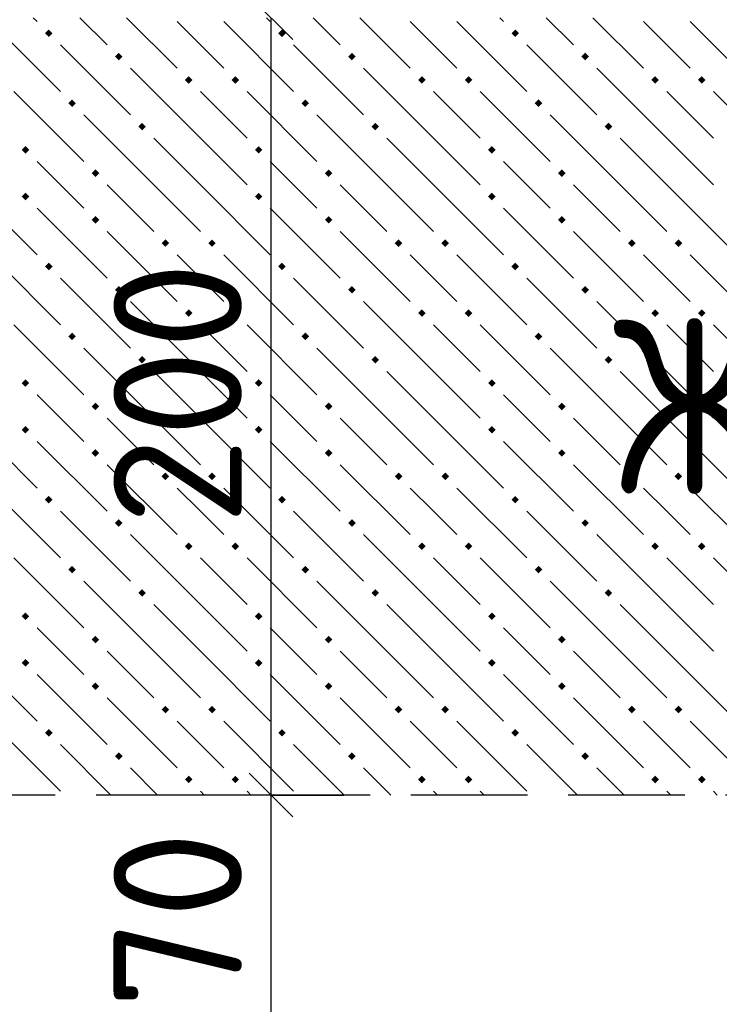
# Model space of a CAD drawing. Header units: millimetres. Extents: x 40580 to 1930067, y -240640 to 81020.
# Tile 380 of 656: x 1131588 to 1132788, y -212854 to -211165. Entities that reach past the tile are written whole.
import ezdxf

# ---------------------------------------------------------------- set-up
doc = ezdxf.new("R2010")
doc.units = ezdxf.units.MM
doc.linetypes.add('______2', pattern=[270, 200, -70])
doc.layers.add('Standard', color=7, linetype='Continuous', lineweight=25)
doc.layers.add('Примечания', color=7, linetype='Continuous', lineweight=13)
doc.layers.add('Стилевая поверхн.', color=7, linetype='Continuous')
doc.styles.add('GOST 2.304', font='isocpeur.ttf', dxfattribs={"width": 0.8})
doc.styles.add('ISOCPEUR', font='isocpeur.ttf')

msp = doc.modelspace()

# ---------------------------------------------------------------- hatches: boundary and pattern name
at = {"layer": 'Стилевая поверхн.', "linetype": 'Continuous', "lineweight": -3, "transparency": 33554687}
for points in [[(1131630.9, -211188.3), (1131637.4, -211181.8), (1131643.9, -211188.3), (1131637.4, -211194.8)], [(1132030.9, -211188.3), (1132037.4, -211181.8), (1132043.9, -211188.3), (1132037.4, -211194.8)], [(1132430.9, -211188.3), (1132437.4, -211181.8), (1132443.9, -211188.3), (1132437.4, -211194.8)], [(1131750.9, -211228.3), (1131757.4, -211221.8), (1131763.9, -211228.3), (1131757.4, -211234.8)], [(1132150.9, -211228.3), (1132157.4, -211221.8), (1132163.9, -211228.3), (1132157.4, -211234.8)], [(1132550.9, -211228.3), (1132557.4, -211221.8), (1132563.9, -211228.3), (1132557.4, -211234.8)], [(1131870.9, -211268.3), (1131877.4, -211261.8), (1131883.9, -211268.3), (1131877.4, -211274.8)], [(1131950.9, -211268.3), (1131957.4, -211261.8), (1131963.9, -211268.3), (1131957.4, -211274.8)], [(1132270.9, -211268.3), (1132277.4, -211261.8), (1132283.9, -211268.3), (1132277.4, -211274.8)], [(1132350.9, -211268.3), (1132357.4, -211261.8), (1132363.9, -211268.3), (1132357.4, -211274.8)], [(1132670.9, -211268.3), (1132677.4, -211261.8), (1132683.9, -211268.3), (1132677.4, -211274.8)], [(1132750.9, -211268.3), (1132757.4, -211261.8), (1132763.9, -211268.3), (1132757.4, -211274.8)], [(1131670.9, -211308.3), (1131677.4, -211301.8), (1131683.9, -211308.3), (1131677.4, -211314.8)], [(1132070.9, -211308.3), (1132077.4, -211301.8), (1132083.9, -211308.3), (1132077.4, -211314.8)], [(1132470.9, -211308.3), (1132477.4, -211301.8), (1132483.9, -211308.3), (1132477.4, -211314.8)], [(1131790.9, -211348.3), (1131797.4, -211341.8), (1131803.9, -211348.3), (1131797.4, -211354.8)], [(1132190.9, -211348.3), (1132197.4, -211341.8), (1132203.9, -211348.3), (1132197.4, -211354.8)], [(1132590.9, -211348.3), (1132597.4, -211341.8), (1132603.9, -211348.3), (1132597.4, -211354.8)], [(1131590.9, -211388.3), (1131597.4, -211381.8), (1131603.9, -211388.3), (1131597.4, -211394.8)], [(1131990.9, -211388.3), (1131997.4, -211381.8), (1132003.9, -211388.3), (1131997.4, -211394.8)], [(1132390.9, -211388.3), (1132397.4, -211381.8), (1132403.9, -211388.3), (1132397.4, -211394.8)], [(1131710.9, -211428.3), (1131717.4, -211421.8), (1131723.9, -211428.3), (1131717.4, -211434.8)], [(1132110.9, -211428.3), (1132117.4, -211421.8), (1132123.9, -211428.3), (1132117.4, -211434.8)], [(1132510.9, -211428.3), (1132517.4, -211421.8), (1132523.9, -211428.3), (1132517.4, -211434.8)], [(1131590.9, -211468.3), (1131597.4, -211461.8), (1131603.9, -211468.3), (1131597.4, -211474.8)], [(1131990.9, -211468.3), (1131997.4, -211461.8), (1132003.9, -211468.3), (1131997.4, -211474.8)], [(1132390.9, -211468.3), (1132397.4, -211461.8), (1132403.9, -211468.3), (1132397.4, -211474.8)], [(1131710.9, -211508.3), (1131717.4, -211501.8), (1131723.9, -211508.3), (1131717.4, -211514.8)], [(1132110.9, -211508.3), (1132117.4, -211501.8), (1132123.9, -211508.3), (1132117.4, -211514.8)], [(1132510.9, -211508.3), (1132517.4, -211501.8), (1132523.9, -211508.3), (1132517.4, -211514.8)], [(1131830.9, -211548.3), (1131837.4, -211541.8), (1131843.9, -211548.3), (1131837.4, -211554.8)], [(1131910.9, -211548.3), (1131917.4, -211541.8), (1131923.9, -211548.3), (1131917.4, -211554.8)], [(1132230.9, -211548.3), (1132237.4, -211541.8), (1132243.9, -211548.3), (1132237.4, -211554.8)], [(1132310.9, -211548.3), (1132317.4, -211541.8), (1132323.9, -211548.3), (1132317.4, -211554.8)], [(1132630.9, -211548.3), (1132637.4, -211541.8), (1132643.9, -211548.3), (1132637.4, -211554.8)], [(1132710.9, -211548.3), (1132717.4, -211541.8), (1132723.9, -211548.3), (1132717.4, -211554.8)], [(1131630.9, -211588.3), (1131637.4, -211581.8), (1131643.9, -211588.3), (1131637.4, -211594.8)], [(1132030.9, -211588.3), (1132037.4, -211581.8), (1132043.9, -211588.3), (1132037.4, -211594.8)], [(1132430.9, -211588.3), (1132437.4, -211581.8), (1132443.9, -211588.3), (1132437.4, -211594.8)], [(1131750.9, -211628.3), (1131757.4, -211621.8), (1131763.9, -211628.3), (1131757.4, -211634.8)], [(1132150.9, -211628.3), (1132157.4, -211621.8), (1132163.9, -211628.3), (1132157.4, -211634.8)], [(1132550.9, -211628.3), (1132557.4, -211621.8), (1132563.9, -211628.3), (1132557.4, -211634.8)], [(1131870.9, -211668.3), (1131877.4, -211661.8), (1131883.9, -211668.3), (1131877.4, -211674.8)], [(1131950.9, -211668.3), (1131957.4, -211661.8), (1131963.9, -211668.3), (1131957.4, -211674.8)], [(1132270.9, -211668.3), (1132277.4, -211661.8), (1132283.9, -211668.3), (1132277.4, -211674.8)], [(1132350.9, -211668.3), (1132357.4, -211661.8), (1132363.9, -211668.3), (1132357.4, -211674.8)], [(1132670.9, -211668.3), (1132677.4, -211661.8), (1132683.9, -211668.3), (1132677.4, -211674.8)], [(1132750.9, -211668.3), (1132757.4, -211661.8), (1132763.9, -211668.3), (1132757.4, -211674.8)], [(1131670.9, -211708.3), (1131677.4, -211701.8), (1131683.9, -211708.3), (1131677.4, -211714.8)], [(1132070.9, -211708.3), (1132077.4, -211701.8), (1132083.9, -211708.3), (1132077.4, -211714.8)], [(1132470.9, -211708.3), (1132477.4, -211701.8), (1132483.9, -211708.3), (1132477.4, -211714.8)], [(1131790.9, -211748.3), (1131797.4, -211741.8), (1131803.9, -211748.3), (1131797.4, -211754.8)], [(1132190.9, -211748.3), (1132197.4, -211741.8), (1132203.9, -211748.3), (1132197.4, -211754.8)], [(1132590.9, -211748.3), (1132597.4, -211741.8), (1132603.9, -211748.3), (1132597.4, -211754.8)], [(1131590.9, -211788.3), (1131597.4, -211781.8), (1131603.9, -211788.3), (1131597.4, -211794.8)], [(1131990.9, -211788.3), (1131997.4, -211781.8), (1132003.9, -211788.3), (1131997.4, -211794.8)], [(1132390.9, -211788.3), (1132397.4, -211781.8), (1132403.9, -211788.3), (1132397.4, -211794.8)], [(1131710.9, -211828.3), (1131717.4, -211821.8), (1131723.9, -211828.3), (1131717.4, -211834.8)], [(1132110.9, -211828.3), (1132117.4, -211821.8), (1132123.9, -211828.3), (1132117.4, -211834.8)], [(1132510.9, -211828.3), (1132517.4, -211821.8), (1132523.9, -211828.3), (1132517.4, -211834.8)], [(1131590.9, -211868.3), (1131597.4, -211861.8), (1131603.9, -211868.3), (1131597.4, -211874.8)], [(1131990.9, -211868.3), (1131997.4, -211861.8), (1132003.9, -211868.3), (1131997.4, -211874.8)], [(1132390.9, -211868.3), (1132397.4, -211861.8), (1132403.9, -211868.3), (1132397.4, -211874.8)], [(1131710.9, -211908.3), (1131717.4, -211901.8), (1131723.9, -211908.3), (1131717.4, -211914.8)], [(1132110.9, -211908.3), (1132117.4, -211901.8), (1132123.9, -211908.3), (1132117.4, -211914.8)], [(1132510.9, -211908.3), (1132517.4, -211901.8), (1132523.9, -211908.3), (1132517.4, -211914.8)], [(1131830.9, -211948.3), (1131837.4, -211941.8), (1131843.9, -211948.3), (1131837.4, -211954.8)], [(1131910.9, -211948.3), (1131917.4, -211941.8), (1131923.9, -211948.3), (1131917.4, -211954.8)], [(1132230.9, -211948.3), (1132237.4, -211941.8), (1132243.9, -211948.3), (1132237.4, -211954.8)], [(1132310.9, -211948.3), (1132317.4, -211941.8), (1132323.9, -211948.3), (1132317.4, -211954.8)], [(1132630.9, -211948.3), (1132637.4, -211941.8), (1132643.9, -211948.3), (1132637.4, -211954.8)], [(1132710.9, -211948.3), (1132717.4, -211941.8), (1132723.9, -211948.3), (1132717.4, -211954.8)], [(1131630.9, -211988.3), (1131637.4, -211981.8), (1131643.9, -211988.3), (1131637.4, -211994.8)], [(1132030.9, -211988.3), (1132037.4, -211981.8), (1132043.9, -211988.3), (1132037.4, -211994.8)], [(1132430.9, -211988.3), (1132437.4, -211981.8), (1132443.9, -211988.3), (1132437.4, -211994.8)], [(1131750.9, -212028.3), (1131757.4, -212021.8), (1131763.9, -212028.3), (1131757.4, -212034.8)], [(1132150.9, -212028.3), (1132157.4, -212021.8), (1132163.9, -212028.3), (1132157.4, -212034.8)], [(1132550.9, -212028.3), (1132557.4, -212021.8), (1132563.9, -212028.3), (1132557.4, -212034.8)], [(1131870.9, -212068.3), (1131877.4, -212061.8), (1131883.9, -212068.3), (1131877.4, -212074.8)], [(1131950.9, -212068.3), (1131957.4, -212061.8), (1131963.9, -212068.3), (1131957.4, -212074.8)], [(1132270.9, -212068.3), (1132277.4, -212061.8), (1132283.9, -212068.3), (1132277.4, -212074.8)], [(1132350.9, -212068.3), (1132357.4, -212061.8), (1132363.9, -212068.3), (1132357.4, -212074.8)], [(1132670.9, -212068.3), (1132677.4, -212061.8), (1132683.9, -212068.3), (1132677.4, -212074.8)], [(1132750.9, -212068.3), (1132757.4, -212061.8), (1132763.9, -212068.3), (1132757.4, -212074.8)], [(1131670.9, -212108.3), (1131677.4, -212101.8), (1131683.9, -212108.3), (1131677.4, -212114.8)], [(1132070.9, -212108.3), (1132077.4, -212101.8), (1132083.9, -212108.3), (1132077.4, -212114.8)], [(1132470.9, -212108.3), (1132477.4, -212101.8), (1132483.9, -212108.3), (1132477.4, -212114.8)], [(1131790.9, -212148.3), (1131797.4, -212141.8), (1131803.9, -212148.3), (1131797.4, -212154.8)], [(1132190.9, -212148.3), (1132197.4, -212141.8), (1132203.9, -212148.3), (1132197.4, -212154.8)], [(1132590.9, -212148.3), (1132597.4, -212141.8), (1132603.9, -212148.3), (1132597.4, -212154.8)], [(1131590.9, -212188.3), (1131597.4, -212181.8), (1131603.9, -212188.3), (1131597.4, -212194.8)], [(1131990.9, -212188.3), (1131997.4, -212181.8), (1132003.9, -212188.3), (1131997.4, -212194.8)], [(1132390.9, -212188.3), (1132397.4, -212181.8), (1132403.9, -212188.3), (1132397.4, -212194.8)], [(1131710.9, -212228.3), (1131717.4, -212221.8), (1131723.9, -212228.3), (1131717.4, -212234.8)], [(1132110.9, -212228.3), (1132117.4, -212221.8), (1132123.9, -212228.3), (1132117.4, -212234.8)], [(1132510.9, -212228.3), (1132517.4, -212221.8), (1132523.9, -212228.3), (1132517.4, -212234.8)], [(1131590.9, -212268.3), (1131597.4, -212261.8), (1131603.9, -212268.3), (1131597.4, -212274.8)], [(1131990.9, -212268.3), (1131997.4, -212261.8), (1132003.9, -212268.3), (1131997.4, -212274.8)], [(1132390.9, -212268.3), (1132397.4, -212261.8), (1132403.9, -212268.3), (1132397.4, -212274.8)], [(1131710.9, -212308.3), (1131717.4, -212301.8), (1131723.9, -212308.3), (1131717.4, -212314.8)], [(1132110.9, -212308.3), (1132117.4, -212301.8), (1132123.9, -212308.3), (1132117.4, -212314.8)], [(1132510.9, -212308.3), (1132517.4, -212301.8), (1132523.9, -212308.3), (1132517.4, -212314.8)], [(1131830.9, -212348.3), (1131837.4, -212341.8), (1131843.9, -212348.3), (1131837.4, -212354.8)], [(1131910.9, -212348.3), (1131917.4, -212341.8), (1131923.9, -212348.3), (1131917.4, -212354.8)], [(1132230.9, -212348.3), (1132237.4, -212341.8), (1132243.9, -212348.3), (1132237.4, -212354.8)], [(1132310.9, -212348.3), (1132317.4, -212341.8), (1132323.9, -212348.3), (1132317.4, -212354.8)], [(1132630.9, -212348.3), (1132637.4, -212341.8), (1132643.9, -212348.3), (1132637.4, -212354.8)], [(1132710.9, -212348.3), (1132717.4, -212341.8), (1132723.9, -212348.3), (1132717.4, -212354.8)], [(1131630.9, -212388.3), (1131637.4, -212381.8), (1131643.9, -212388.3), (1131637.4, -212394.8)], [(1132030.9, -212388.3), (1132037.4, -212381.8), (1132043.9, -212388.3), (1132037.4, -212394.8)], [(1132430.9, -212388.3), (1132437.4, -212381.8), (1132443.9, -212388.3), (1132437.4, -212394.8)], [(1131750.9, -212428.3), (1131757.4, -212421.8), (1131763.9, -212428.3), (1131757.4, -212434.8)], [(1132150.9, -212428.3), (1132157.4, -212421.8), (1132163.9, -212428.3), (1132157.4, -212434.8)], [(1132550.9, -212428.3), (1132557.4, -212421.8), (1132563.9, -212428.3), (1132557.4, -212434.8)], [(1131870.9, -212468.3), (1131877.4, -212461.8), (1131883.9, -212468.3), (1131877.4, -212474.8)], [(1131950.9, -212468.3), (1131957.4, -212461.8), (1131963.9, -212468.3), (1131957.4, -212474.8)], [(1132270.9, -212468.3), (1132277.4, -212461.8), (1132283.9, -212468.3), (1132277.4, -212474.8)], [(1132350.9, -212468.3), (1132357.4, -212461.8), (1132363.9, -212468.3), (1132357.4, -212474.8)], [(1132670.9, -212468.3), (1132677.4, -212461.8), (1132683.9, -212468.3), (1132677.4, -212474.8)], [(1132750.9, -212468.3), (1132757.4, -212461.8), (1132763.9, -212468.3), (1132757.4, -212474.8)]]:
    msp.add_hatch(color=7, dxfattribs=at).paths.add_polyline_path(points, flags=16)

# ---------------------------------------------------------------- linework, layer by layer
at = {"layer": 'Standard', "color": 7, "linetype": 'Continuous', "lineweight": 25, "transparency": 33554687}
for p, q in [((1131980.9, -211124.2), (1132055.9, -211199.2)), ((1131980.9, -212457.5), (1132055.9, -212532.5))]:
    msp.add_line(p, q, dxfattribs=at)
at = {"layer": 'Standard', "color": 251, "linetype": 'Continuous', "lineweight": -3, "true_color": 0x656565, "transparency": 33554687}
for q in [(1131893.4, -212495), (1132143.4, -212495), (1132018.4, -212495)]:
    msp.add_line((1132018.4, -212495), q, dxfattribs=at)
at = {"layer": 'Standard', "color": 7, "linetype": 'Continuous', "lineweight": -3, "transparency": 33554687}
msp.add_line((1132018.4, -212495), (1132018.4, -212961.7), dxfattribs=at)
msp.add_lwpolyline([(1132018.4, -211161.7), (1132018.4, -211987.6), (1132018.4, -211987.6), (1132018.4, -212495)], dxfattribs=at)
at = {"layer": 'Примечания', "color": 253, "linetype": '______2', "lineweight": -3, "true_color": 0xababab, "transparency": 33554687}
msp.add_line((1134618.4, -212495), (1129285.1, -212495), dxfattribs=at)
at = {"layer": 'Стилевая поверхн.', "color": 9, "linetype": 'Continuous', "lineweight": -3, "true_color": 0xc7c7c7, "transparency": 33554687}
for p, q in [((1131610.8, -211161.7), (1131617.4, -211168.3)), ((1131690.8, -211161.7), (1131737.4, -211208.3)), ((1131770.8, -211161.7), (1131857.4, -211248.3)), ((1132010.8, -211161.7), (1132017.4, -211168.3)), ((1132090.8, -211161.7), (1132137.4, -211208.3)), ((1132170.8, -211161.7), (1132257.4, -211248.3)), ((1132410.8, -211161.7), (1132417.4, -211168.3)), ((1132490.8, -211161.7), (1132537.4, -211208.3)), ((1132570.8, -211161.7), (1132657.4, -211248.3)), ((1131537.4, -211168.3), (1131657.4, -211288.3)), ((1131897.4, -211208.3), (1131857.4, -211168.3)), ((1131937.4, -211168.3), (1132057.4, -211288.3)), ((1132297.4, -211208.3), (1132257.4, -211168.3)), ((1132337.4, -211168.3), (1132457.4, -211288.3)), ((1132697.4, -211208.3), (1132657.4, -211168.3)), ((1132737.4, -211168.3), (1132857.4, -211288.3)), ((1131657.4, -211208.3), (1131777.4, -211328.3)), ((1131937.4, -211248.3), (1131897.4, -211208.3)), ((1132057.4, -211208.3), (1132177.4, -211328.3)), ((1132337.4, -211248.3), (1132297.4, -211208.3)), ((1132457.4, -211208.3), (1132577.4, -211328.3)), ((1132737.4, -211248.3), (1132697.4, -211208.3)), ((1131897.4, -211368.3), (1131777.4, -211248.3)), ((1132297.4, -211368.3), (1132177.4, -211248.3)), ((1132697.4, -211368.3), (1132577.4, -211248.3)), ((1131577.4, -211288.3), (1131697.4, -211408.3)), ((1131897.4, -211288.3), (1131977.4, -211368.3)), ((1131977.4, -211288.3), (1132097.4, -211408.3)), ((1132297.4, -211288.3), (1132377.4, -211368.3)), ((1132377.4, -211288.3), (1132497.4, -211408.3)), ((1132697.4, -211288.3), (1132777.4, -211368.3)), ((1132777.4, -211288.3), (1132897.4, -211408.3)), ((1131817.4, -211448.3), (1131697.4, -211328.3)), ((1132217.4, -211448.3), (1132097.4, -211328.3)), ((1132617.4, -211448.3), (1132497.4, -211328.3)), ((1131817.4, -211368.3), (1131897.4, -211448.3)), ((1131897.4, -211368.3), (1131977.4, -211448.3)), ((1132217.4, -211368.3), (1132297.4, -211448.3)), ((1132297.4, -211368.3), (1132377.4, -211448.3)), ((1132617.4, -211368.3), (1132697.4, -211448.3)), ((1132697.4, -211368.3), (1132777.4, -211448.3)), ((1131657.4, -211448.3), (1131617.4, -211408.3)), ((1132057.4, -211448.3), (1132017.4, -211408.3)), ((1132457.4, -211448.3), (1132417.4, -211408.3)), ((1131497.4, -211448.3), (1131617.4, -211568.3)), ((1131697.4, -211488.3), (1131657.4, -211448.3)), ((1131737.4, -211448.3), (1131817.4, -211528.3)), ((1131817.4, -211448.3), (1131897.4, -211528.3)), ((1131897.4, -211448.3), (1132017.4, -211568.3)), ((1132097.4, -211488.3), (1132057.4, -211448.3)), ((1132137.4, -211448.3), (1132217.4, -211528.3)), ((1132217.4, -211448.3), (1132297.4, -211528.3)), ((1132297.4, -211448.3), (1132417.4, -211568.3)), ((1132497.4, -211488.3), (1132457.4, -211448.3)), ((1132537.4, -211448.3), (1132617.4, -211528.3)), ((1132617.4, -211448.3), (1132697.4, -211528.3)), ((1132697.4, -211448.3), (1132817.4, -211568.3)), ((1131617.4, -211488.3), (1131737.4, -211608.3)), ((1132017.4, -211488.3), (1132137.4, -211608.3)), ((1132417.4, -211488.3), (1132537.4, -211608.3)), ((1131737.4, -211528.3), (1131857.4, -211648.3)), ((1132137.4, -211528.3), (1132257.4, -211648.3)), ((1132537.4, -211528.3), (1132657.4, -211648.3)), ((1131537.4, -211568.3), (1131657.4, -211688.3)), ((1131897.4, -211608.3), (1131857.4, -211568.3)), ((1131937.4, -211568.3), (1132057.4, -211688.3)), ((1132297.4, -211608.3), (1132257.4, -211568.3)), ((1132337.4, -211568.3), (1132457.4, -211688.3)), ((1132697.4, -211608.3), (1132657.4, -211568.3)), ((1132737.4, -211568.3), (1132857.4, -211688.3)), ((1131657.4, -211608.3), (1131777.4, -211728.3)), ((1131937.4, -211648.3), (1131897.4, -211608.3)), ((1132057.4, -211608.3), (1132177.4, -211728.3)), ((1132337.4, -211648.3), (1132297.4, -211608.3)), ((1132457.4, -211608.3), (1132577.4, -211728.3)), ((1132737.4, -211648.3), (1132697.4, -211608.3)), ((1131897.4, -211768.3), (1131777.4, -211648.3)), ((1132297.4, -211768.3), (1132177.4, -211648.3)), ((1132697.4, -211768.3), (1132577.4, -211648.3)), ((1131577.4, -211688.3), (1131697.4, -211808.3)), ((1131897.4, -211688.3), (1131977.4, -211768.3)), ((1131977.4, -211688.3), (1132097.4, -211808.3)), ((1132297.4, -211688.3), (1132377.4, -211768.3)), ((1132377.4, -211688.3), (1132497.4, -211808.3)), ((1132697.4, -211688.3), (1132777.4, -211768.3)), ((1132777.4, -211688.3), (1132897.4, -211808.3)), ((1131817.4, -211848.3), (1131697.4, -211728.3)), ((1132217.4, -211848.3), (1132097.4, -211728.3)), ((1132617.4, -211848.3), (1132497.4, -211728.3)), ((1131817.4, -211768.3), (1131897.4, -211848.3)), ((1131897.4, -211768.3), (1131977.4, -211848.3)), ((1132217.4, -211768.3), (1132297.4, -211848.3)), ((1132297.4, -211768.3), (1132377.4, -211848.3)), ((1132617.4, -211768.3), (1132697.4, -211848.3)), ((1132697.4, -211768.3), (1132777.4, -211848.3)), ((1131657.4, -211848.3), (1131617.4, -211808.3)), ((1132057.4, -211848.3), (1132017.4, -211808.3)), ((1132457.4, -211848.3), (1132417.4, -211808.3)), ((1131497.4, -211848.3), (1131617.4, -211968.3)), ((1131697.4, -211888.3), (1131657.4, -211848.3)), ((1131737.4, -211848.3), (1131817.4, -211928.3)), ((1131817.4, -211848.3), (1131897.4, -211928.3)), ((1131897.4, -211848.3), (1132017.4, -211968.3)), ((1132097.4, -211888.3), (1132057.4, -211848.3)), ((1132137.4, -211848.3), (1132217.4, -211928.3)), ((1132217.4, -211848.3), (1132297.4, -211928.3)), ((1132297.4, -211848.3), (1132417.4, -211968.3)), ((1132497.4, -211888.3), (1132457.4, -211848.3)), ((1132537.4, -211848.3), (1132617.4, -211928.3)), ((1132617.4, -211848.3), (1132697.4, -211928.3)), ((1132697.4, -211848.3), (1132817.4, -211968.3)), ((1131617.4, -211888.3), (1131737.4, -212008.3)), ((1132017.4, -211888.3), (1132137.4, -212008.3)), ((1132417.4, -211888.3), (1132537.4, -212008.3)), ((1131737.4, -211928.3), (1131857.4, -212048.3)), ((1132137.4, -211928.3), (1132257.4, -212048.3)), ((1132537.4, -211928.3), (1132657.4, -212048.3)), ((1131537.4, -211968.3), (1131657.4, -212088.3)), ((1131897.4, -212008.3), (1131857.4, -211968.3)), ((1131937.4, -211968.3), (1132057.4, -212088.3)), ((1132297.4, -212008.3), (1132257.4, -211968.3)), ((1132337.4, -211968.3), (1132457.4, -212088.3)), ((1132697.4, -212008.3), (1132657.4, -211968.3)), ((1132737.4, -211968.3), (1132857.4, -212088.3)), ((1131657.4, -212008.3), (1131777.4, -212128.3)), ((1131937.4, -212048.3), (1131897.4, -212008.3)), ((1132057.4, -212008.3), (1132177.4, -212128.3)), ((1132337.4, -212048.3), (1132297.4, -212008.3)), ((1132457.4, -212008.3), (1132577.4, -212128.3)), ((1132737.4, -212048.3), (1132697.4, -212008.3)), ((1131897.4, -212168.3), (1131777.4, -212048.3)), ((1132297.4, -212168.3), (1132177.4, -212048.3)), ((1132697.4, -212168.3), (1132577.4, -212048.3)), ((1131577.4, -212088.3), (1131697.4, -212208.3)), ((1131897.4, -212088.3), (1131977.4, -212168.3)), ((1131977.4, -212088.3), (1132097.4, -212208.3)), ((1132297.4, -212088.3), (1132377.4, -212168.3)), ((1132377.4, -212088.3), (1132497.4, -212208.3)), ((1132697.4, -212088.3), (1132777.4, -212168.3)), ((1132777.4, -212088.3), (1132897.4, -212208.3)), ((1131817.4, -212248.3), (1131697.4, -212128.3)), ((1132217.4, -212248.3), (1132097.4, -212128.3)), ((1132617.4, -212248.3), (1132497.4, -212128.3)), ((1131817.4, -212168.3), (1131897.4, -212248.3)), ((1131897.4, -212168.3), (1131977.4, -212248.3)), ((1132217.4, -212168.3), (1132297.4, -212248.3)), ((1132297.4, -212168.3), (1132377.4, -212248.3)), ((1132617.4, -212168.3), (1132697.4, -212248.3)), ((1132697.4, -212168.3), (1132777.4, -212248.3)), ((1131657.4, -212248.3), (1131617.4, -212208.3)), ((1132057.4, -212248.3), (1132017.4, -212208.3)), ((1132457.4, -212248.3), (1132417.4, -212208.3)), ((1131497.4, -212248.3), (1131617.4, -212368.3)), ((1131697.4, -212288.3), (1131657.4, -212248.3)), ((1131737.4, -212248.3), (1131817.4, -212328.3)), ((1131817.4, -212248.3), (1131897.4, -212328.3)), ((1131897.4, -212248.3), (1132017.4, -212368.3)), ((1132097.4, -212288.3), (1132057.4, -212248.3)), ((1132137.4, -212248.3), (1132217.4, -212328.3)), ((1132217.4, -212248.3), (1132297.4, -212328.3)), ((1132297.4, -212248.3), (1132417.4, -212368.3)), ((1132497.4, -212288.3), (1132457.4, -212248.3)), ((1132537.4, -212248.3), (1132617.4, -212328.3)), ((1132617.4, -212248.3), (1132697.4, -212328.3)), ((1132697.4, -212248.3), (1132817.4, -212368.3)), ((1131617.4, -212288.3), (1131737.4, -212408.3)), ((1132017.4, -212288.3), (1132137.4, -212408.3)), ((1132417.4, -212288.3), (1132537.4, -212408.3)), ((1131737.4, -212328.3), (1131857.4, -212448.3)), ((1132137.4, -212328.3), (1132257.4, -212448.3)), ((1132537.4, -212328.3), (1132657.4, -212448.3)), ((1131537.4, -212368.3), (1131657.4, -212488.3)), ((1131897.4, -212408.3), (1131857.4, -212368.3)), ((1131937.4, -212368.3), (1132057.4, -212488.3)), ((1132297.4, -212408.3), (1132257.4, -212368.3)), ((1132337.4, -212368.3), (1132457.4, -212488.3)), ((1132697.4, -212408.3), (1132657.4, -212368.3)), ((1132737.4, -212368.3), (1132857.4, -212488.3)), ((1131657.4, -212408.3), (1131744.1, -212495)), ((1131937.4, -212448.3), (1131897.4, -212408.3)), ((1132057.4, -212408.3), (1132144.1, -212495)), ((1132337.4, -212448.3), (1132297.4, -212408.3)), ((1132457.4, -212408.3), (1132544.1, -212495)), ((1132737.4, -212448.3), (1132697.4, -212408.3)), ((1131824.1, -212495), (1131777.4, -212448.3)), ((1132224.1, -212495), (1132177.4, -212448.3)), ((1132624.1, -212495), (1132577.4, -212448.3)), ((1131897.4, -212488.3), (1131904.1, -212495)), ((1131977.4, -212488.3), (1131984.1, -212495)), ((1132297.4, -212488.3), (1132304.1, -212495)), ((1132377.4, -212488.3), (1132384.1, -212495)), ((1132697.4, -212488.3), (1132704.1, -212495)), ((1132777.4, -212488.3), (1132784.1, -212495))]:
    msp.add_line(p, q, dxfattribs=at)

# ---------------------------------------------------------------- texts
at = {"layer": 'Standard', "color": 7, "linetype": 'Continuous', "lineweight": 25, "transparency": 33554687, "char_height": 220, "attachment_point": 7, "rotation": 90, "style": 'ISOCPEUR'}
for s, insert, width in [('200', (1131968.4, -212031.7), 531.967), ('70', (1131968.4, -212861.3), 391.311)]:
    msp.add_mtext(s, dxfattribs=dict(at, insert=insert, width=width))
at = {"layer": 'Примечания', "color": 251, "linetype": 'Continuous', "lineweight": 25, "true_color": 0x656565, "transparency": 33554687, "insert": (1132605.9, -211978.4), "char_height": 300, "width": 1578.241, "attachment_point": 7, "style": 'GOST 2.304'}
msp.add_mtext('ЖБ\\~Пилон', dxfattribs=at)

doc.saveas('drawing.dxf')
